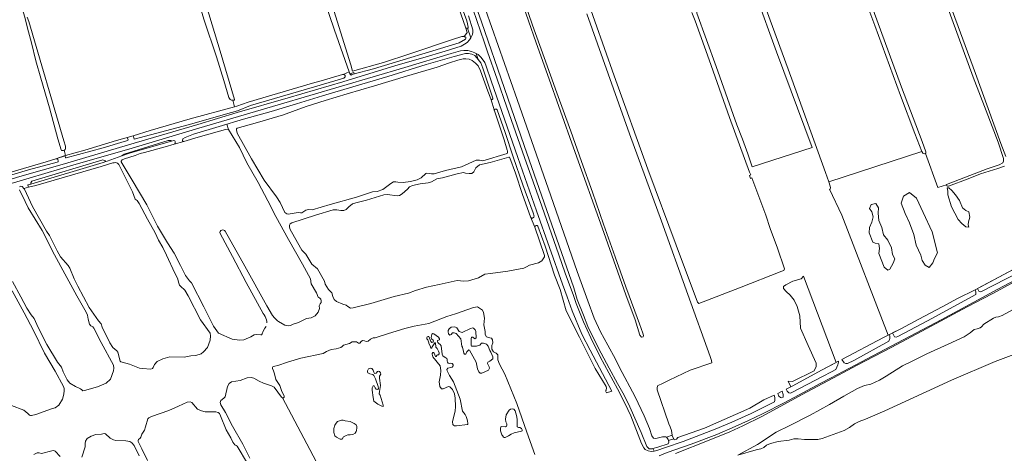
# Model space of a CAD drawing. Header units: metres. Extents: x 209813 to 223847, y 571801 to 587119.
# Tile 587 of 656: x 218843 to 219607, y 579909 to 580246. Entities that reach past the tile are written whole.
import ezdxf

# ---------------------------------------------------------------- set-up
doc = ezdxf.new("R2010")
doc.units = ezdxf.units.M
for name, color, linetype, lineweight in [('B-RO-GR-BEPLANTING_CULTUUR_BOSPLANTSOEN-GV', 8, 'Continuous', 0), ('B-RO-GR-GRAS-GV', 8, 'Continuous', 0), ('B-RO-KW-KUNSTWERK_STUW-GV', 8, 'Continuous', 0), ('B-RO-OG-TERREIN_CULTUURSCHEIDING-GV', 8, 'Continuous', 0), ('B-RO-OG-WATER_GREPPEL-GV', 8, 'Continuous', 0), ('B-RO-OG-WEG-GV', 8, 'Continuous', 0)]:
    doc.layers.add(name, color=color, linetype=linetype, lineweight=lineweight)

msp = doc.modelspace()

# ---------------------------------------------------------------- linework, layer by layer
at = {"layer": 'B-RO-GR-BEPLANTING_CULTUUR_BOSPLANTSOEN-GV', "flags": 128}
for points in [[(218922.692, 580139.953), (218929.391, 580142.232), (218961.001, 580151.302), (218960.547, 580151.937), (218958.512, 580151.937), (218924.29, 580141.207)], [(218851.874, 580118.091), (218908.131, 580134.953), (218910.055, 580135.5), (218909.594, 580136.007), (218907.954, 580136.918), (218852.738, 580120.426), (218851.918, 580118.969)], [(219544.206, 580096.08), (219551.051, 580080.996), (219555.303, 580064.869), (219552.992, 580060.314), (219551.636, 580056.97), (219548.805, 580053.508), (219545.657, 580055.182), (219543.44, 580058.982), (219542.324, 580062.972), (219538.734, 580070.675), (219536.856, 580079.092), (219533.634, 580087.94), (219530.178, 580095.332), (219527.164, 580103.382), (219528.995, 580108.852), (219533.562, 580111.633), (219538.952, 580107.07)], [(219563.326, 580109.764), (219563.313, 580112.653), (219562.751, 580115.244), (219564.14, 580115.165), (219566.28, 580113.143), (219569.177, 580109.736), (219572.396, 580105.297), (219574.539, 580099.753), (219577.303, 580097.569), (219579.472, 580096.508), (219580.282, 580092.485), (219579.293, 580088.893), (219579.01, 580086.603), (219579.687, 580084.69), (219577.248, 580085.006), (219574.245, 580087.457), (219571.364, 580090.711), (219566.036, 580100.388)], [(219506.874, 580072.232), (219505.022, 580073.072), (219502.27, 580080.257), (219502.6, 580084.408), (219504.258, 580088.621), (219505.404, 580092.736), (219504.437, 580096.668), (219502.551, 580099.156), (219503.772, 580102.355), (219507.328, 580102.964), (219509.466, 580099.574), (219509.318, 580095.63), (219509.824, 580089.825), (219512.001, 580084.431), (219513.352, 580078.781), (219516.744, 580074.712), (219519.612, 580068.57), (219520.371, 580063.637), (219522.102, 580060.219), (219520.895, 580056.817), (219518.298, 580052.125), (219516.685, 580051.381), (219513.984, 580053.789), (219509.837, 580064.185), (219510.292, 580068.187), (219509.638, 580071.822)], [(219451.283, 580046.736), (219449.468, 580044.661), (219443.102, 580042.768), (219437.726, 580040.007), (219435.746, 580038.6), (219435.74, 580037.156), (219437.882, 580034.729), (219440.988, 580031.867), (219444.063, 580028.018), (219446.519, 580023.09), (219448.402, 580016.092), (219449.05, 580006.44), (219454.836, 579992.965), (219461.195, 579979.382), (219461.259, 579976.595), (219459.699, 579973.25), (219442.696, 579965.012), (219439.472, 579965.342), (219441.515, 579960.994), (219442.526, 579961.525), (219465.891, 579974.073), (219476.626, 579979.768)]]:
    msp.add_lwpolyline(points, close=True, dxfattribs=at)
msp.add_lwpolyline([(219607.336, 580132.093), (219602.088, 580130.237), (219588.67, 580125.958), (219579.137, 580122.268), (219563.826, 580116.43), (219563.031, 580116.382), (219562.576, 580116.631), (219562.224, 580117.496), (219555.63, 580115.481), (219545.868, 580141.694), (219545.218, 580141.561), (219544.637, 580141.736), (219543.947, 580142.037), (219543.065, 580143.355), (219470.847, 580119.768), (219472.019, 580116.464), (219472.231, 580115.193), (219471.922, 580114.205), (219471.515, 580114.052), (219481.133, 580093.901), (219517.012, 580000.978), (219526.886, 580005.948), (219540.701, 580013.348), (219558.827, 580022.874), (219570.893, 580029.352), (219584.553, 580036.236), (219614.547, 580052.195)], dxfattribs=at)
at = {"layer": 'B-RO-GR-GRAS-GV', "flags": 128}
for points in [[(219008.631, 580183.084), (219007.764, 580183.061), (219006.564, 580183.677), (219005.689, 580185.237), (219001.704, 580198.346), (218995.892, 580216.83), (218986.501, 580245.262), (218976.19, 580279.76), (218962.548, 580327.005), (218948.071, 580374.43), (218931.948, 580427.592), (218931.655, 580428.827), (218931.871, 580429.663), (218932.706, 580430.283)], [(219610.192, 580326.977), (219596.962, 580363.947), (219587.535, 580391.38), (219582.479, 580405.084), (219581.762, 580406.217), (219581.215, 580406.628), (219580.634, 580406.767), (219579.639, 580406.757), (219577.905, 580406.415), (219574.605, 580405.206), (219556.938, 580398.282), (219533.801, 580389.966), (219522.244, 580385.563), (219520.121, 580384.257), (219519.78, 580383.634), (219519.88, 580381.83), (219534.112, 580341.574), (219550.331, 580297.505), (219565.032, 580257.045), (219584.757, 580203.783), (219604.409, 580149.69), (219608.314, 580139.486)], [(218964.533, 580334.457), (218998.863, 580221.195), (219010.016, 580183.683), (219009.871, 580183.283), (219009.217, 580183.1), (219008.631, 580183.084), (219009.862, 580177.965), (219011.822, 580178.494), (219020.467, 580181.642), (219070.367, 580196.348), (219077.099, 580198.26), (219093.656, 580203.005), (219094.155, 580203.118), (219098.838, 580205.013), (219087.544, 580237.445), (219075.48, 580273.212)], [(219420.825, 580274.152), (219416.857, 580272.69), (219417.192, 580271.228), (219417.233, 580269.79), (219417.458, 580268.209), (219419.872, 580260.845), (219442.238, 580199.451), (219468.266, 580127.045), (219470.847, 580119.768), (219543.065, 580143.355), (219537.59, 580157.303), (219526.497, 580186.656), (219506.745, 580240.989), (219498.193, 580264.141), (219489.499, 580287.003), (219484.755, 580300.204), (219484.373, 580300.363), (219483.489, 580300.065), (219451.607, 580286.649), (219451.027, 580286.825), (219450.843, 580287.13), (219450.616, 580287.818)], [(219231.56, 580269.572), (219241.217, 580241.209), (219250.101, 580216.197), (219260.058, 580188.757), (219270.732, 580159.116), (219279.167, 580135.583), (219287.686, 580111.911), (219296.215, 580087.042), (219305.211, 580061.748), (219313.466, 580038.359), (219320.557, 580019.626), (219324.049, 580009.783), (219326.695, 580002.587), (219327.224, 580000.682), (219326.907, 579999.729), (219325.531, 579999.518), (219324.473, 580000.893), (219320.663, 580012.747), (219313.466, 580032.22), (219296.427, 580080.692), (219273.038, 580146.203), (219252.718, 580202.93), (219243.933, 580227.589), (219226.153, 580279.13)], [(219495.797, 580279.663), (219527.355, 580193.324), (219543.369, 580151.098), (219546.217, 580143.073), (219546.244, 580142.15), (219545.868, 580141.694), (219555.63, 580115.481), (219562.224, 580117.496), (219562.354, 580117.905), (219593.653, 580129.83), (219603.107, 580133.017), (219605.877, 580134.506), (219606.487, 580135.865), (219606.497, 580137.841), (219602.228, 580150.548), (219593.042, 580174.81), (219583.023, 580200.918), (219558.542, 580267.675)], [(218837.565, 580127.475), (218863.997, 580135.463), (218871.349, 580137.573), (218878.657, 580140.166), (218878.984, 580140.256), (218877.831, 580144.335), (218877.365, 580144.167), (218876.766, 580144.075), (218876.239, 580144.128), (218875.839, 580144.237), (218875.565, 580144.545), (218873.06, 580153.135), (218866.419, 580177.181), (218859.87, 580200.082), (218855.92, 580213.594), (218852.514, 580227.525), (218849.512, 580239.076), (218847.435, 580247.611), (218843.018, 580262.233)], [(219281.955, 580265.757), (219304.445, 580202.125), (219330.639, 580129.629), (219352.599, 580070.759), (219369.003, 580026.441), (219370.194, 580025.647), (219401.679, 580037.686), (219434.558, 580050.529), (219436.014, 580051.191), (219436.675, 580052.381), (219431.251, 580068.521), (219425.502, 580083.682), (219422.133, 580093.939), (219411.234, 580122.833), (219410.127, 580122.453), (219409.373, 580124.676), (219410.4, 580125.172), (219409.423, 580127.242), (219394.011, 580169.84), (219378.07, 580214.356), (219367.222, 580244.784), (219364.708, 580251.2)], [(219368.539, 580252.325), (219368.587, 580251.384), (219368.539, 580250.551), (219383.498, 580209.265), (219399.574, 580164.015), (219404.007, 580152.868), (219408.048, 580141.476), (219411.586, 580131.354), (219457.957, 580146.499), (219430.487, 580220.708), (219414.506, 580264.32), (219413.567, 580266.442), (219412.904, 580267.39), (219412.046, 580268.012), (219410.951, 580268.242), (219408.545, 580267.549), (219377.274, 580253.869), (219374.374, 580252.618), (219373.799, 580252.746), (219372.979, 580253.011), (219372.39, 580254.107)], [(218849.156, 580247.478), (218850.521, 580244.029), (218877.521, 580151.632), (218878.827, 580147.62), (218878.978, 580146.332), (218878.834, 580145.532), (218878.509, 580144.859), (218878.073, 580144.422), (218877.831, 580144.335)], [(219204.775, 580253.518), (219229.117, 580183.668), (219255.258, 580108.949), (219275.789, 580050.424), (219283.938, 580027.669), (219289.018, 580014.228), (219293.781, 580003.539), (219299.496, 579993.168), (219305.529, 579982.478), (219308.704, 579976.023), (219320.663, 579953.057), (219327.648, 579938.452), (219331.775, 579928.715), (219333.6, 579923.054), (219335.02, 579921.224), (219336.147, 579920.882), (219337.799, 579921.013), (219342.008, 579922.076), (219343.297, 579922.206), (219344.659, 579922.083), (219345.121, 579921.817), (219349.455, 579923.502), (219348.936, 579926.95), (219347.976, 579929.96), (219346.959, 579932.149), (219337.914, 579958.666), (219337.808, 579960.465), (219338.443, 579961.947), (219340.983, 579962.899), (219347.121, 579966.18), (219363.314, 579973.906), (219380.088, 579979.542), (219379.893, 579981.291), (219379.027, 579984.367), (219361.723, 580032.468), (219341.165, 580089.38), (219316.32, 580157.087), (219299.89, 580203.522), (219283.3, 580250.115)], [(219221.688, 580143.553), (219221.633, 580143.936), (219221.549, 580144.316), (219219.109, 580152.39), (219213.667, 580168.592), (219211.53, 580174.848), (219208.674, 580184.117), (219206.587, 580190.046), (219200.744, 580205.811), (219198.957, 580209.651), (219196.884, 580211.895), (219194.303, 580213.884), (219192.016, 580214.894), (219189.512, 580215.323), (219187.336, 580215.173), (219183.239, 580214.183), (219176.824, 580212.027), (219167.11, 580208.666), (219143.259, 580201.678), (219118.633, 580194.243), (219097.246, 580188.023), (219080.173, 580182.975), (219066.328, 580178.479), (219056.977, 580175.155), (219047.989, 580171.796), (219027.872, 580165.833), (219012.067, 580161.333), (219011.633, 580160.896), (219011.599, 580160.134), (219012.077, 580157.524), (219023.08, 580137.781), (219033.097, 580121.12), (219042.633, 580108.157), (219045.364, 580103.847), (219049.047, 580095.985), (219050.501, 580095.009), (219051.662, 580094.831), (219059.386, 580095.974), (219061.091, 580095.724), (219062.179, 580095.909), (219065.221, 580097.984), (219067.288, 580098.279), (219070.117, 580098.25), (219084.218, 580102.275), (219104.627, 580107.875), (219117.059, 580111.969), (219120.685, 580112.377), (219125.107, 580113.984), (219131.153, 580118.533), (219133.363, 580119.88), (219135.14, 580119.885), (219136.737, 580119.562), (219140.728, 580119.246), (219146.457, 580120.13), (219151.605, 580121.449), (219154.648, 580123.053), (219158.268, 580126.181), (219159.21, 580126.437), (219162.657, 580125.974), (219164.942, 580126.016), (219173.678, 580128.505), (219186.077, 580131.473), (219197.527, 580136.58), (219200.102, 580136.768), (219202.612, 580136.155), (219221.578, 580141.824)], [(218878.984, 580140.256), (218893.966, 580144.388), (218918.477, 580151.991), (218931.312, 580155.634), (218944.458, 580159.547), (218975.561, 580168.707), (219009.862, 580177.965)], [(219077.077, 580026.317), (219077.093, 580027.515), (219076.909, 580028.948), (219076.254, 580029.764), (219075.401, 580030.107), (219074.928, 580030.469), (219073.506, 580033.915), (219069.373, 580040.659), (219068.84, 580044.614), (219062.648, 580056.036), (219051.904, 580075.036), (219042.088, 580093.058), (219035.749, 580105.133), (219028.282, 580119.239), (219019.632, 580134.468), (219013.766, 580146.508), (219005.318, 580160.431), (219004.773, 580160.629), (219003.086, 580160.463), (218981.881, 580154.434), (218970.78, 580151.219), (218963.089, 580148.954), (218956.287, 580146.999), (218940.269, 580142.649), (218936.714, 580141.881), (218933.032, 580140.385), (218924.634, 580137.792), (218922.712, 580136.881), (218922.042, 580135.864), (218922.097, 580135.465), (218930.473, 580121.143), (218941.852, 580101.908), (218950.177, 580085.553), (218957.897, 580072.609), (218963.138, 580064.652), (218968.184, 580054.933), (218972.046, 580047.118), (218975.03, 580043.185), (218976.612, 580041.446), (218986.139, 580022.97), (218993.753, 580008.012), (218997.43, 580002.537), (219008.219, 579997.766), (219013.72, 579997.014), (219017.186, 579997.293), (219022.699, 579999.645), (219025.236, 580001.301), (219026.978, 580001.468), (219030.373, 580001.184), (219030.99, 580001.276), (219031.551, 580001.894), (219032.11, 580004.109), (219033.448, 580006.416), (219034.496, 580007.648)], [(218915.697, 580134.446), (218906.495, 580131.816), (218855.875, 580117.013), (218850.298, 580115.59), (218846.632, 580114.632), (218847.001, 580114.136), (218853.385, 580100.632), (218858.617, 580091.104), (218864.212, 580081.65), (218866.58, 580078.275), (218872.434, 580066.296), (218874.986, 580061.595), (218880.848, 580054.993), (218882.287, 580052.979), (218885.61, 580044.52), (218888.491, 580038.93), (218897.315, 580022.323), (218904.437, 580012.127), (218906.44, 580009.642), (218907.444, 580007.082), (218913.172, 579994.921), (218915.631, 579991.383), (218918.724, 579988.845), (218919.598, 579987.72), (218921.21, 579980.802), (218921.523, 579980.447)], [(218921.523, 579980.447), (218921.738, 579980.203), (218928.445, 579978.381), (218936.39, 579975.453), (218938.588, 579975.112), (218945.057, 579974.742), (218946.291, 579975.054), (218946.925, 579975.999), (218947.939, 579978.272), (218949.969, 579980.474), (218954.289, 579982.517), (218959.918, 579984.09), (218971, 579983.966), (218976.158, 579984.938), (218980.063, 579985.309), (218984.039, 579986.588), (218986.035, 579988.1), (218988.972, 579991.448), (218991.014, 579997.102), (218991.316, 580000.572), (218991.004, 580002.443), (218983.481, 580012.838), (218973.908, 580031.496), (218971.502, 580035.816), (218968.135, 580038.916), (218967.371, 580039.859), (218966.841, 580041.311), (218965.835, 580045.052), (218963.811, 580049.154), (218957.226, 580062.985), (218954.508, 580068.993), (218950.973, 580074.582), (218948.401, 580080.409), (218942.422, 580090.989), (218935.986, 580103.076), (218934.347, 580105.29), (218932.91, 580106.486), (218930.81, 580112.187), (218926.761, 580120.318), (218920.198, 580133.276)], [(219222.632, 580138.949), (219208.327, 580134.882), (219200.045, 580133.023), (219197.252, 580130.631), (219195.482, 580127.615), (219193.961, 580126.415), (219192.039, 580126.228), (219189.173, 580126.475), (219187.684, 580126.979), (219182.608, 580126.06), (219171.225, 580122.949), (219166.983, 580122.176), (219162.709, 580119.808), (219160.208, 580119.076), (219153.971, 580118.226), (219147.989, 580116.906), (219145.778, 580116.03), (219144.114, 580114.067), (219140.024, 580110.574), (219137.959, 580109.263), (219136.364, 580108.897), (219128.49, 580110.111), (219125.697, 580109.886), (219112.467, 580105.646), (219104.021, 580103.557), (219101.447, 580102.716), (219098.623, 580100.569), (219096.67, 580098.424), (219094.822, 580097.585), (219092.573, 580097.543), (219089.343, 580098.188), (219086.405, 580098.109), (219072.776, 580093.94), (219054.327, 580088.09), (219053.023, 580087.289), (219052.59, 580086.272), (219052.556, 580085.147), (219052.924, 580083.335), (219061.23, 580068.7), (219062.323, 580066.962), (219065.269, 580063.668), (219070.04, 580056.026), (219074.402, 580052.301), (219079.758, 580042.955), (219080.199, 580040.598), (219082.857, 580036.324), (219084.312, 580034.841), (219085.475, 580033.864), (219086.353, 580030.892), (219087.338, 580028.537), (219089.083, 580027.126), (219093.986, 580024.962), (219096.49, 580024.315), (219097.872, 580023.085), (219099.942, 580022.002), (219101.937, 580022.079), (219115.785, 580025.56), (219133.728, 580030.936), (219145.003, 580033.504), (219150.366, 580035.693), (219158.884, 580038.29), (219168.637, 580040.273), (219182.667, 580043.318), (219187.928, 580042.896), (219191.41, 580043.086), (219199.276, 580045.536), (219204.094, 580048.196), (219208.517, 580048.86), (219222.08, 580050.525), (219234.516, 580052.841), (219236.436, 580053.862), (219238.718, 580055.318), (219245.896, 580056.969), (219248.359, 580058.607), (219250.528, 580061.659)], [(219250.528, 580061.659), (219250.518, 580062.625), (219242.967, 580084.609), (219239.434, 580092.683), (219233.419, 580109.903), (219227.969, 580126.434), (219223.541, 580138.434)], [(218837.797, 580042.559), (218844.269, 580030.762), (218848.991, 580022.014), (218852.361, 580016.734), (218854.456, 580013.995), (218857.685, 580006.97), (218864.322, 579993.866), (218872.669, 579979.984), (218875.782, 579976.211), (218877.133, 579972.671), (218880.125, 579966.263), (218882.146, 579963.869), (218886.548, 579961.08), (218890.457, 579959.398), (218891.439, 579958.564), (218892.404, 579957.857), (218893.602, 579958.15), (218903.803, 579960.942), (218910.417, 579963.786), (218913.659, 579966.961), (218916.101, 579973.289), (218916.387, 579975.506), (218916.238, 579977.668), (218906.449, 579995.399), (218900.869, 580006.47), (218900.049, 580007.504), (218898.558, 580008.192), (218897.43, 580009.425), (218896.351, 580013.274), (218895.854, 580016.362), (218894.869, 580018.831), (218887.669, 580031.552), (218878.444, 580048.521), (218870.35, 580063.24), (218860.687, 580082.024), (218849.898, 580099.699), (218847.491, 580104.654), (218843.319, 580113.752)], [(219032.244, 580017.894), (219018.981, 580041.767), (219008.333, 580061.889), (218998.747, 580079.844)], [(219002.855, 580081.545), (219017.93, 580054.449), (219035.07, 580023.783), (219039.528, 580016.171), (219041.05, 580014.389)], [(218837.069, 579946.544), (218846.669, 579942.765), (218849.762, 579940.336), (218851.036, 579939.031), (218851.818, 579938.723), (218852.49, 579938.743), (218855.922, 579939.585), (218868.14, 579943.895), (218870.828, 579944.645), (218873.603, 579946.758), (218876.537, 579951.487), (218877.511, 579955.213), (218877.778, 579958.193), (218877.757, 579959.628), (218877.38, 579961.141), (218870.919, 579973.186), (218862.5, 579986.995), (218853.947, 580004.547), (218846.945, 580018.268), (218837.448, 580035.255)], [(219044.072, 580011.526), (219048.961, 580008.841), (219052.084, 580008.157), (219053.463, 580008.469), (219055.421, 580009.543), (219059.502, 580010.857), (219065.812, 580013.828), (219069.332, 580014.542), (219072.433, 580015.873), (219074.896, 580018.709), (219075.888, 580021.723), (219075.739, 580023.701), (219076.371, 580025.354), (219077.077, 580026.317)], [(219242.842, 579908.436), (219236.669, 579925.723), (219228.888, 579948.013), (219219.763, 579970.807), (219215.391, 579978.486), (219214.258, 579981.966), (219214.284, 579985.811), (219213.048, 579987.041), (219210.797, 579987.943), (219209.558, 579990.116), (219209.442, 579992.909), (219210.308, 579995.124), (219209.975, 579997.408), (219209.356, 579998.531), (219208.049, 579998.854), (219205.399, 579999.755), (219204.488, 580001.566), (219204.337, 580003.815), (219203.49, 580008.927), (219203.876, 580014.152), (219203.14, 580018.648), (219202.301, 580020.315), (219198.377, 580022.88), (219195.44, 580022.365), (219181.342, 580017.506), (219174.672, 580015.458), (219160.792, 580010.092), (219149.262, 580007.959), (219142.193, 580006.2), (219129.47, 580002.288), (219119.177, 579998.961), (219117.653, 579998.994), (219115.443, 579997.755), (219113.525, 579996.263), (219112.038, 579996.15), (219110.876, 579996.619), (219109.316, 579996.724), (219108.229, 579996.141), (219107.217, 579994.724), (219106.201, 579994.721), (219104.493, 579995.878), (219101.338, 579995.798), (219099.2, 579994.595), (219094.524, 579993.35), (219093.547, 579992.223), (219092.389, 579991.423), (219088.945, 579990.471), (219084.992, 579989.881), (219081.224, 579988.203), (219078.869, 579986.891), (219061.539, 579983.221), (219051.027, 579980.111), (219043.525, 579977.517), (219041.205, 579976.968), (219039.755, 579976.42), (219039.466, 579975.839), (219039.468, 579975.258), (219040.271, 579973.265), (219040.965, 579971.091), (219041.956, 579966.486), (219045.011, 579962.03), (219046.782, 579957.228), (219048.459, 579954.022), (219048.551, 579953.314), (219048.39, 579952.788), (219047.846, 579952.388), (219047.121, 579952.44), (219106.476, 579840.501)], [(219613.542, 580020.658), (219605.296, 580016.178), (219602.513, 580015.263), (219600.532, 580014.906), (219598.684, 580014.271), (219591.1, 580009.571), (219589.508, 580007.406), (219588.239, 580006.586), (219586.043, 580005.818), (219583.793, 580005.322), (219580.585, 580002.826), (219575.817, 579999.764), (219563.537, 579994.086), (219546.958, 579986.472), (219536.058, 579981.107), (219528.096, 579977.074), (219515.458, 579969.198), (219510.291, 579966.098), (219503.652, 579963.103), (219498.625, 579961.892), (219493.309, 579959.718), (219482.61, 579953.736), (219471.549, 579947.171), (219456.497, 579938.999), (219440.773, 579930.897), (219430.072, 579925.659), (219415.659, 579916.308), (219400.376, 579907.937), (219414.642, 579912.08), (219418.346, 579912.742), (219420.595, 579913.932), (219422.712, 579915.784), (219425.755, 579917.107), (219431.597, 579918.544), (219440.174, 579919.488), (219443.879, 579920.547), (219447.054, 579920.547), (219452.081, 579920.15), (219462.399, 579920.15), (219465.707, 579920.944), (219482.772, 579927.029), (219486.873, 579929.41), (219490.842, 579932.188), (219494.546, 579934.041), (219499.309, 579935.76), (219514.39, 579942.375), (219546.405, 579956.927), (219566.116, 579966.188), (219599.983, 579980.475), (219625.648, 579990.132)], [(219047.121, 579952.44), (219046.503, 579953.001), (219040.662, 579960.713), (219038.791, 579961.779), (219032.383, 579963.812), (219029.097, 579965.255), (219024.901, 579967.729), (219023.014, 579968.178), (219019.677, 579967.844), (219014.422, 579965.89), (219007.606, 579964.712), (219005.759, 579963.438), (219004.513, 579961.132), (219002.61, 579953.165), (219001.797, 579952.038), (218999.461, 579950.346), (218999.046, 579949.673), (218998.976, 579948.712), (218999.415, 579946.972), (219002.967, 579941.068), (219008.452, 579930.544), (219016.54, 579916.381), (219021.88, 579905.729)], [(219020.023, 579901.372), (219012.063, 579914.973), (219011.3, 579915.515), (219010.302, 579915.984), (219009.411, 579916.907), (219008.628, 579918.12), (219007.023, 579921.508), (219003.49, 579927.503), (218999.146, 579938.519), (218998.289, 579940.258), (218997.272, 579941.036), (218995.602, 579941.413), (218987.24, 579941.555), (218984.264, 579942.273), (218981.395, 579943.681), (218976.939, 579948.676), (218975.596, 579949.18), (218973.293, 579948.939), (218966.572, 579945.934), (218959.11, 579942.504), (218945.677, 579937.798), (218943.574, 579936.905), (218942.831, 579936.232), (218941.028, 579929.913), (218940.18, 579927.298), (218938.098, 579924.209), (218937.413, 579922.011), (218936.924, 579921.194), (218935.493, 579920.011), (218935.168, 579919.285), (218935.151, 579918.595), (218938.065, 579912.902), (218942.511, 579903.745)], [(218936.043, 579907.326), (218932.089, 579915.468), (218930.343, 579917.57), (218928.726, 579918.529), (218925.585, 579919.176), (218917.871, 579919.307), (218916.037, 579919.83), (218913.476, 579921.023), (218909.967, 579924.464), (218908.95, 579924.68), (218906.773, 579924.349), (218902.49, 579924.033), (218898.808, 579922.774), (218895.636, 579920.826), (218894.514, 579918.9), (218894.064, 579917.12), (218894.16, 579914.416), (218891.652, 579906.353)], [(218874.682, 579906.975), (218870.881, 579910.942), (218869.846, 579911.449), (218868.358, 579911.283), (218860.376, 579909.307), (218858.397, 579909.794), (218856.945, 579909.737), (218854.279, 579908.588)]]:
    msp.add_lwpolyline(points, dxfattribs=at)
for points in [[(219186.334, 580232.494), (219187.934, 580232.864), (219188.49, 580232.732), (219190.369, 580235.484), (219189.376, 580238.844), (219176.057, 580277.798), (219162.215, 580317.213), (219149.516, 580353.949), (219145.751, 580363.961), (219140.984, 580362.987), (219093.2, 580346.265), (219063.342, 580335.43), (219061.662, 580334.645), (219067.463, 580315.831), (219100.322, 580210.501), (219101.416, 580205.724), (219125.465, 580212.334), (219145.942, 580218.946), (219178.991, 580230.179)], [(219162.086, 579991.61), (219162.12, 579992.3), (219160.954, 579994.113), (219160.55, 579995.854), (219159.893, 579997.45), (219159.164, 579998.211), (219159.126, 579998.901), (219159.524, 579999.664), (219160.213, 580000.029), (219160.758, 579999.813), (219162.365, 579996.004), (219163.093, 579995.389), (219163.746, 579995.572), (219164.145, 579995.827), (219164.361, 579996.554), (219164.142, 579997.134), (219163.123, 579998.003), (219162.612, 579999.091), (219162.718, 580000.326), (219163.077, 580001.707), (219163.693, 580002.362), (219164.638, 580001.965), (219168.312, 579999.396), (219168.86, 579998.054), (219168.934, 579997.328), (219168.281, 579997.108), (219167.41, 579996.888), (219167.375, 579996.234), (219167.777, 579995.255), (219168.36, 579994.53), (219169.56, 579993.807), (219170.325, 579992.72), (219171.14, 579986.367), (219171.579, 579984.952), (219172.561, 579984.192), (219173.798, 579983.469), (219174.634, 579982.817), (219174.999, 579982.237), (219175.038, 579981.148), (219175.258, 579980.096), (219175.696, 579979.298), (219176.459, 579978.973), (219177.802, 579979.231), (219178.892, 579979.088), (219179.183, 579978.689), (219179.512, 579978), (219179.478, 579977.092), (219178.754, 579976.219), (219177.738, 579975.781), (219175.379, 579975.303), (219174.691, 579974.43), (219174.912, 579973.45), (219176.846, 579969.606), (219179.726, 579964.82), (219184.879, 579951.398), (219186.935, 579942.071), (219188.757, 579939.534), (219189.632, 579938.047), (219190.29, 579936.306), (219190.803, 579934.528), (219191.062, 579932.495), (219190.918, 579931.987), (219190.629, 579931.623), (219182.224, 579930.625), (219180.59, 579930.658), (219179.772, 579931.146), (219179.298, 579931.762), (219179.112, 579933.722), (219179.326, 579934.976), (219181.215, 579942.043), (219181.478, 579945.692), (219181.245, 579952.101), (219180.582, 579955.621), (219178.977, 579958.758), (219177.029, 579960.968), (219175.83, 579961.219), (219171.695, 579959.43), (219170.588, 579959.427), (219169.24, 579961.112), (219168.854, 579962.872), (219168.596, 579964.796), (219169.854, 579969.865), (219170.026, 579973.514), (219169.509, 579977.144), (219163.847, 579984.134), (219163.406, 579986.13), (219163.405, 579986.856), (219163.766, 579987.475), (219164.311, 579987.549), (219164.966, 579986.969), (219165.952, 579984.503), (219166.388, 579984.431), (219166.858, 579985.086), (219167.002, 579985.558), (219167.437, 579985.85), (219168.201, 579985.634), (219168.671, 579986.397), (219168.668, 579987.378), (219168.157, 579988.575), (219167.135, 579990.533), (219166.043, 579991.583), (219165.781, 579994.96), (219165.381, 579995.068), (219163.283, 579991.867), (219162.995, 579990.813), (219162.487, 579990.994)], [(219199.486, 579972.638), (219198.355, 579974.85), (219197.299, 579980.041), (219192.12, 579989.288), (219191.611, 579989.541), (219190.307, 579988.121), (219189.331, 579986.34), (219188.424, 579986.192), (219187.732, 579986.917), (219187.657, 579988.224), (219186.813, 579991.707), (219186.266, 579992.36), (219185.562, 579998.131), (219181.849, 580002.152), (219180.285, 580002.911), (219179.124, 580002.872), (219178.137, 580001.597), (219177.121, 580001.014), (219175.993, 580002.137), (219175.59, 580003.479), (219175.696, 580004.641), (219176.456, 580005.878), (219178.087, 580007.116), (219180.954, 580007.45), (219182.482, 580006.546), (219184.267, 580003.9), (219186.521, 580003.07), (219193.013, 580006.028), (219194.827, 580006.577), (219195.409, 580006.36), (219196.537, 580005.201), (219197.158, 580003.932), (219197.424, 579998.885), (219197.243, 579998.631), (219196.41, 579998.048), (219194.736, 579999.351), (219193.792, 579999.385), (219193.432, 579998.258), (219193.444, 579993.138), (219193.737, 579992.413), (219197.622, 579992.35), (219200.343, 579993.228), (219201.646, 579994.72), (219203.135, 579994.796), (219205.388, 579993.93), (219206.699, 579992.409), (219208.015, 579989.108), (219208.78, 579987.839), (219210.351, 579984.066), (219210.427, 579982.614), (219208.144, 579980.902), (219206.367, 579979.917), (219206.115, 579979.009), (219207.574, 579976.434), (219207.686, 579975.273), (219207.036, 579973.855), (219201.922, 579971.555), (219200.578, 579971.515)], [(219118.049, 579969.786), (219117.539, 579970.202), (219117.212, 579970.365), (219114.832, 579970.976), (219113.505, 579971.881), (219113.176, 579972.661), (219113.211, 579973.441), (219113.553, 579974.277), (219113.879, 579974.823), (219114.513, 579975.26), (219115.33, 579975.298), (219116.42, 579975.047), (219117.44, 579973.815), (219117.988, 579972.164), (219118.644, 579971.294), (219119.951, 579971.552), (219120.91, 579972.698), (219121.581, 579973.044), (219122.362, 579972.756), (219123.127, 579971.759), (219123.348, 579970.725), (219122.317, 579969.107), (219122.321, 579967.6), (219123.315, 579961.829), (219122.492, 579957.252), (219122.278, 579955.617), (219122.953, 579954.348), (219125.368, 579946.801), (219125.171, 579945.712), (219124.317, 579945.818), (219121.226, 579947.572), (219118.08, 579949.906), (219117.401, 579952.664), (219116.679, 579958.272), (219116.729, 579960.124), (219117.144, 579961.287), (219117.615, 579961.815), (219118.196, 579961.762), (219118.614, 579961.291), (219119.144, 579960.094), (219119.818, 579959.024), (219121.035, 579958.791), (219121.56, 579959.501), (219121.52, 579961.134), (219119.344, 579967.229)], [(219219.095, 579921.596), (219218.495, 579921.921), (219217.839, 579923.082), (219217.383, 579923.734), (219216.196, 579926.799), (219216.192, 579928.506), (219216.515, 579929.796), (219217.113, 579930.233), (219220.128, 579929.986), (219220.926, 579930.351), (219221.25, 579931.224), (219221.229, 579932.367), (219220.518, 579933.782), (219220.077, 579935.85), (219220.632, 579939.102), (219223.128, 579942.957), (219224.143, 579943.558), (219225.431, 579943.906), (219226.666, 579943.655), (219227.759, 579942.369), (219228.73, 579938.668), (219229.191, 579935.8), (219229.242, 579929.9), (219230.278, 579929.34), (219231.258, 579929.306), (219232.495, 579928.71), (219233.133, 579927.658), (219233.224, 579927.205), (219233.026, 579926.732), (219232.482, 579926.477), (219226.911, 579925.192), (219224.535, 579924.297), (219222.433, 579922.839), (219219.803, 579921.634)], [(219087.004, 579925.465), (219087.087, 579928.552), (219087.879, 579931.313), (219088.711, 579932.768), (219089.924, 579934.023), (219091.502, 579934.663), (219092.935, 579935.029), (219094.224, 579934.978), (219095.896, 579934.565), (219099.637, 579933.993), (219102.909, 579932.421), (219104.328, 579931.426), (219104.748, 579930.12), (219104.823, 579929.158), (219104.683, 579927.106), (219104.377, 579926.18), (219103.581, 579924.961), (219101.713, 579923.958), (219099.699, 579923.753), (219097.883, 579923.731), (219096.595, 579923.292), (219094.583, 579922.161), (219093.462, 579920.361), (219091.991, 579920.339), (219089.028, 579921.803), (219087.863, 579923.052)]]:
    msp.add_lwpolyline(points, close=True, dxfattribs=at)
at = {"layer": 'B-RO-GR-GRAS-GV'}
for points in [[(219221.578, 580141.824, 0.0845047), (219221.688, 580143.553)], [(218917.834, 580134.774, 0.0449414), (218915.697, 580134.446)], [(218920.198, 580133.276, 0.2708137), (218917.834, 580134.774)], [(219223.541, 580138.434, 0.3218601), (219222.632, 580138.949)], [(218998.747, 580079.844, -0.8480123), (219002.855, 580081.545)], [(219034.865, 580012.796, 0.0911271), (219032.244, 580017.894)], [(219035.069, 580010.51, 0.0612232), (219034.865, 580012.796)], [(219041.05, 580014.389, 0.0345014), (219044.072, 580011.526)]]:
    msp.add_lwpolyline(points, format="xyb", dxfattribs=at)
at = {"layer": 'B-RO-KW-KUNSTWERK_STUW-GV', "flags": 128}
msp.add_lwpolyline([(219102.721, 580203.448), (219102.4, 580204.516), (219100.183, 580203.804), (219100.56, 580202.663), (219102.094, 580203.284)], close=True, dxfattribs=at)
at = {"layer": 'B-RO-OG-TERREIN_CULTUURSCHEIDING-GV', "flags": 128}
msp.add_lwpolyline([(219350.648, 579920.619), (219349.523, 579923.048), (219349.455, 579923.502), (219345.121, 579921.817), (219345.35, 579921.685), (219346.298, 579920.035), (219346.515, 579919.201)], close=True, dxfattribs=at)
at = {"layer": 'B-RO-OG-WATER_GREPPEL-GV', "flags": 128}
for points in [[(219185.404, 580392.582), (219192.896, 580371.761), (219197.647, 580358.098), (219206.567, 580332.739), (219212.493, 580316.056), (219226.153, 580279.13), (219243.933, 580227.589), (219252.718, 580202.93), (219273.038, 580146.203), (219296.427, 580080.692), (219313.466, 580032.22), (219320.663, 580012.747), (219324.473, 580000.893), (219325.531, 579999.518), (219326.907, 579999.729)], [(219326.907, 579999.729), (219327.224, 580000.682), (219326.695, 580002.587), (219324.049, 580009.783), (219320.557, 580019.626), (219313.466, 580038.359), (219305.211, 580061.748), (219296.215, 580087.042), (219287.686, 580111.911), (219279.167, 580135.583), (219270.732, 580159.116), (219260.058, 580188.757), (219250.101, 580216.197), (219241.217, 580241.209), (219231.56, 580269.572)]]:
    msp.add_lwpolyline(points, dxfattribs=at)
msp.add_lwpolyline([(219004.015, 580164.466), (218998.127, 580162.722), (218978.065, 580156.677), (218971.718, 580154.306), (218969.996, 580153.05), (218969.526, 580152.015), (218969.545, 580151.652), (218969.836, 580151.253), (218970.78, 580151.219), (218981.881, 580154.434), (219003.086, 580160.463), (219004.773, 580160.629), (219005.318, 580160.431)], close=True, dxfattribs=at)
at = {"layer": 'B-RO-OG-WEG-GV', "flags": 128}
for points in [[(219195.006, 580253.301), (219203.524, 580228.259), (219206.193, 580220.579), (219213.761, 580199.378), (219221.224, 580177.62), (219234.901, 580138.763), (219248.337, 580101.01), (219261.525, 580063.346), (219266.567, 580049.074), (219272.849, 580031.738), (219275.032, 580025.424), (219280.736, 580011.353), (219286.481, 579998.782), (219293.657, 579984.308), (219307.135, 579959.483), (219312.677, 579948.341), (219317.459, 579938.466), (219325.672, 579916.892), (219327.596, 579913.556), (219328.527, 579912.409), (219330.814, 579911.344), (219333.229, 579910.858), (219335.513, 579910.946), (219334.4, 579913.049), (219333.929, 579912.932), (219331.558, 579912.957), (219329.882, 579914.669), (219325.281, 579925.534), (219316.59, 579945.468), (219312.115, 579954.566), (219307.129, 579963.451), (219300.676, 579975.449), (219294.387, 579986.937), (219288.202, 579999.078), (219284.133, 580007.687), (219280.548, 580016.364), (219275.672, 580028.659), (219273.245, 580037.75), (219265.795, 580059.126), (219234.699, 580147.988), (219219.509, 580192.184), (219201.545, 580243.844), (219182.289, 580298.593)], [(219183.751, 580262.46), (219190.054, 580244.553), (219190.717, 580242.316), (219191.298, 580239.62), (219191.263, 580238.929), (219190.779, 580238.901), (219193.275, 580231.482), (219193.556, 580231.881), (219194.478, 580233.944), (219194.761, 580235.99), (219194.757, 580237.732), (219191.463, 580248.582)], [(218816.978, 580115.878), (218843.564, 580123.864), (218878.09, 580133.927), (218927.761, 580148.586), (218981.646, 580164.345), (219012.037, 580173.486), (219051.498, 580184.946), (219093.893, 580197.47), (219135.084, 580209.906), (219155.985, 580216.044), (219173.44, 580221.047), (219185.784, 580224.988), (219188.492, 580226.465), (219190.353, 580227.798), (219192.199, 580229.952), (219193.275, 580231.482)], [(219190.779, 580238.901), (219189.376, 580238.844), (219190.369, 580235.484), (219188.49, 580232.732), (219187.934, 580232.864), (219186.334, 580232.494), (219188.181, 580232.18), (219188.823, 580232.326), (219189.356, 580231.96), (219189.423, 580231.14), (219189.081, 580230.453), (219184.151, 580227.56), (219117.889, 580207.398), (219102.094, 580203.284), (219100.56, 580202.663)], [(218910.055, 580135.5), (218911.221, 580135.812), (218922.692, 580139.953), (218924.29, 580141.207), (218958.512, 580151.937), (218960.547, 580151.937), (218961.001, 580151.302), (218962.894, 580151.845), (218963.621, 580151.701), (218963.985, 580151.193), (218964.023, 580150.139), (218963.589, 580149.303), (218963.089, 580148.954), (218970.78, 580151.219), (218969.836, 580151.253), (218969.545, 580151.652), (218969.526, 580152.015), (218969.996, 580153.05), (218971.718, 580154.306), (218978.065, 580156.677), (218998.127, 580162.722), (219016.991, 580168.311), (219038.396, 580174.449), (219057.931, 580180.258), (219078.138, 580186.539), (219101.754, 580193.552), (219128.999, 580201.571), (219158.763, 580210.694), (219180.274, 580217.131), (219189.109, 580219.438), (219191.395, 580219.444), (219194.08, 580218.924), (219196.423, 580217.66), (219198.06, 580215.869), (219198.884, 580214.764), (219197.341, 580219.362), (219196.425, 580219.858), (219193.852, 580220.941), (219190.993, 580221.669), (219187.766, 580221.684), (219185.379, 580221.33), (219178.053, 580219.246), (219142.057, 580208.383), (219043.798, 580179.639), (218982.352, 580161.467), (218927.974, 580145.254), (218887.049, 580133.48), (218850.642, 580122.57), (218820.024, 580113.662)], [(219245.308, 580085.392), (219250.819, 580069.959), (219258.093, 580047.396), (219262.655, 580036.361), (219267.282, 580019.771), (219277.663, 579999.318), (219289.669, 579975.146), (219298.164, 579961.079), (219298.403, 579959.917), (219298.352, 579958.665), (219298.154, 579958.047), (219297.65, 579957.825), (219298.444, 579956.222), (219302.576, 579957.658), (219285.895, 579989.279), (219279.327, 580001.81), (219271.947, 580019.771), (219267.93, 580030.705), (219264.409, 580040.532), (219244.233, 580097.442), (219229.853, 580138.645), (219209.006, 580198.055), (219205.131, 580209.553), (219204.089, 580212.23), (219202.911, 580214.269), (219201.122, 580216.545), (219198.944, 580218.494), (219197.341, 580219.362)], [(219198.884, 580214.764), (219200.935, 580212.013), (219202.559, 580207.882), (219210.468, 580184.625)], [(219099.621, 580203.111), (219099.053, 580204.396), (219098.838, 580205.013), (219094.155, 580203.118)], [(219095.085, 580200.448), (219094.797, 580200.331), (219072.114, 580193.462), (219034.804, 580182.746), (219022.365, 580178.939), (219012.374, 580174.898), (219007.635, 580173.509), (218973.971, 580164.071), (218932.244, 580152.911), (218932.044, 580153.128), (218931.312, 580155.634), (218926.839, 580154.152), (218927.044, 580153.752), (218927.394, 580152.375), (218927.195, 580151.975), (218924.49, 580151.207), (218908.185, 580146.235), (218879.314, 580138.423), (218879.005, 580138.459), (218878.566, 580140.093), (218871.349, 580137.573)], [(219208.674, 580184.117), (219211.53, 580174.848)], [(219213.666, 580175.635), (219219.986, 580157.975), (219226.036, 580139.145), (219233.67, 580117.599), (219241.559, 580095.89), (219242.466, 580093.351)], [(218871.349, 580137.573), (218872.324, 580137.688), (218872.857, 580137.374), (218873.286, 580135.929), (218873.16, 580135.383), (218872.434, 580134.982), (218850.263, 580129.109), (218829.437, 580123.002)], [(218843.201, 580115.855), (218843.69, 580116.328), (218844.217, 580116.547), (218845.38, 580116.313), (218846.632, 580114.632), (218850.298, 580115.59), (218849.785, 580117.156), (218849.808, 580117.472), (218851.874, 580118.091), (218851.918, 580118.969), (218852.738, 580120.426), (218907.954, 580136.918), (218909.594, 580136.007), (218910.055, 580135.5)], [(219239.434, 580092.683), (219242.967, 580084.609)], [(219631.123, 580051.77), (219602.096, 580036.748), (219558.549, 580013.203), (219523.608, 579994.869), (219486.9, 579975.318), (219472.303, 579967.66), (219464.854, 579963.65), (219436.752, 579948.854), (219419.425, 579939.983), (219408.64, 579934.769), (219398.317, 579930.111), (219384.086, 579924.032), (219364.188, 579916.527), (219345.68, 579909.95), (219339.291, 579907.551)], [(219352.027, 579909.318), (219378.096, 579919.606), (219394.078, 579925.984), (219404.363, 579930.64), (219418.873, 579937.903), (219453.764, 579956.893), (219470.685, 579965.778), (219492.864, 579977.655), (219519.306, 579991.412), (219546.981, 580006.171), (219578.318, 580022.991), (219597.757, 580033.067), (219616.251, 580043.102)], [(219335.513, 579910.946), (219337.47, 579911.466), (219344.149, 579913.814), (219357.894, 579918.433), (219382.751, 579928.16), (219395.729, 579933.513), (219410.683, 579940.345), (219428.84, 579949.397), (219429.209, 579950.547), (219429.171, 579952.55), (219428.503, 579954.369), (219420.594, 579950.818), (219409.725, 579944.5), (219398.59, 579939.602), (219374.575, 579928.978), (219353.764, 579921.694), (219352.881, 579920.326), (219350.965, 579919.935), (219350.648, 579920.619), (219346.515, 579919.201), (219346.854, 579917.898), (219346.261, 579916.743), (219338.32, 579914.022), (219334.4, 579913.049)]]:
    msp.add_lwpolyline(points, dxfattribs=at)
at = {"layer": 'B-RO-OG-WEG-GV'}
for points in [[(219094.155, 580203.118, -0.842266), (219095.085, 580200.448)], [(219100.56, 580202.663, -0.2514983), (219099.621, 580203.111)]]:
    msp.add_lwpolyline(points, format="xyb", dxfattribs=at)
at = {"layer": 'B-RO-OG-WEG-GV', "flags": 128}
for points in [[(219694.587, 580095.15), (219663.345, 580078.209), (219635.156, 580063.205), (219614.547, 580052.195), (219586.307, 580037.169), (219587.35, 580035.204), (219588.937, 580034.452), (219628.57, 580055.006), (219671.061, 580077.344), (219694.036, 580089.745), (219712.478, 580099.516), (219729.604, 580109.31), (219733.267, 580111.148), (219733.48, 580113.19), (219733.039, 580116.055), (219728.339, 580113.514)], [(219520.44, 580002.703), (219521.801, 579999.753), (219523.272, 579999.361), (219524.51, 580000.037), (219547.509, 580011.981), (219585.024, 580032.422), (219584.918, 580034.507), (219584.553, 580036.236), (219570.893, 580029.352), (219558.827, 580022.874), (219540.701, 580013.348), (219526.886, 580005.948)], [(219480.944, 579982.059), (219482.828, 579979.451), (219484.148, 579979.047), (219485.335, 579978.98), (219490.44, 579981.426), (219517.554, 579996.237), (219518.233, 579998.273), (219518.233, 579999.927), (219517.919, 580001.435), (219513.327, 579999.123)], [(219476.386, 579974.421), (219477.878, 579977.934), (219478.38, 579980.084), (219478.407, 579980.713), (219465.891, 579974.073), (219442.526, 579961.525), (219437.783, 579959.032), (219438.722, 579957.661), (219440.035, 579956.243), (219441.218, 579956.1), (219448.725, 579959.803), (219466.044, 579968.979), (219473.03, 579972.433)], [(219431.324, 579955.636), (219432.268, 579953.634), (219433.381, 579952.781), (219434.347, 579952.354), (219435.48, 579952.972), (219435.606, 579953.69), (219435.439, 579955.044), (219434.81, 579957.469)]]:
    msp.add_lwpolyline(points, close=True, dxfattribs=at)
at = {"layer": 'B-RO-OG-WEG-GV'}
for centre, radius, start, end in [((219209.463, 580184.733), 1.001, 217.982354, 355.233833), ((219212.63, 580175.149), 1.144, 25.130345, 206.264806), ((219240.868, 580093.335), 1.576, 204.444021, 0.963411), ((219244.243, 580084.677), 1.283, 33.862165, 183.346494)]:
    msp.add_arc(centre, radius, start, end, dxfattribs=at)

doc.saveas('drawing.dxf')
